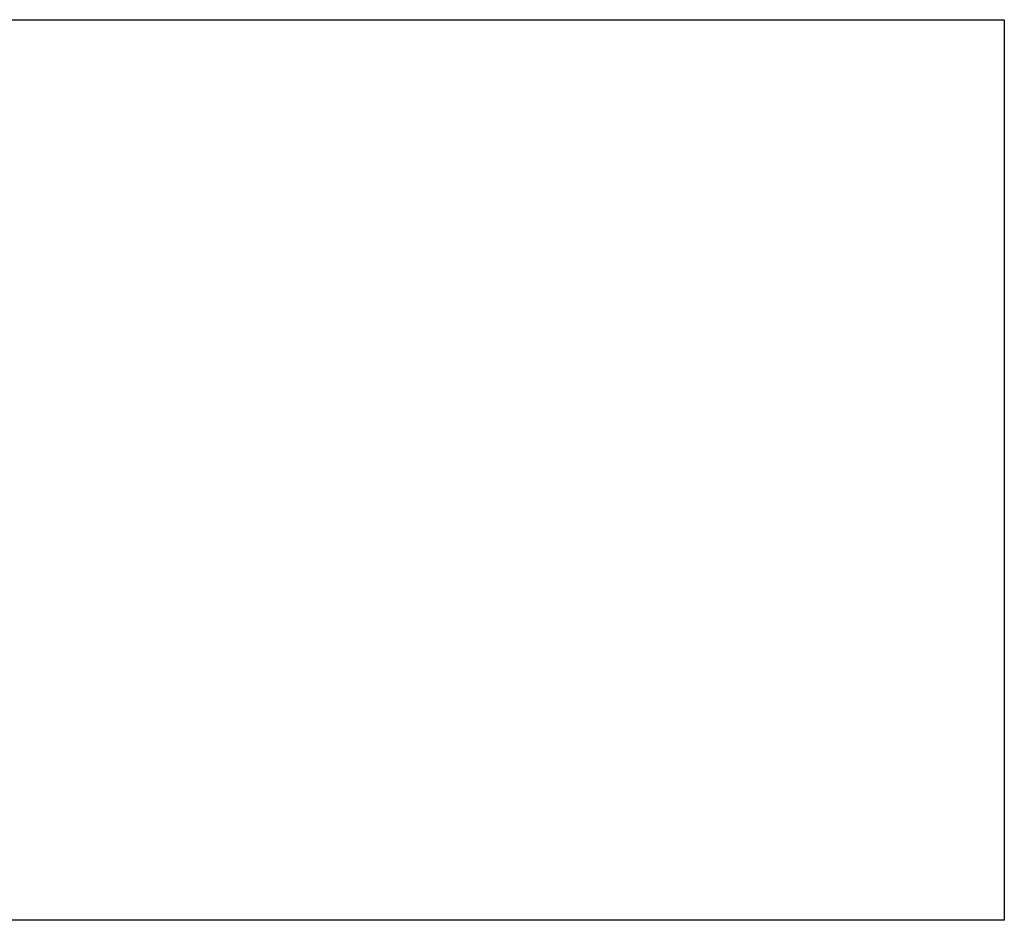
# Model space of a CAD drawing. Extents: x 40.7 to 137.4, y -250.8 to -221.5.
# Tile 317 of 320: x 123.3494 to 123.4149, y -232.9082 to -232.8482. Entities that reach past the tile are written whole.
import ezdxf

# ---------------------------------------------------------------- set-up
doc = ezdxf.new("R2010")
doc.units = 0
doc.header["$MEASUREMENT"] = 0
doc.layers.get('0').update_dxf_attribs({"linetype": 'CONTINUOUS'})

msp = doc.modelspace()

# ---------------------------------------------------------------- linework, layer by layer
at = {"color": 5}
for p, q in [((123.3370167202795, -232.848217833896), (123.4149404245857, -232.848217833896)), ((123.4149404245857, -232.848217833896), (123.4149404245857, -232.9082178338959)), ((123.4149404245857, -232.9082178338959), (123.3113333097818, -232.9082178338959))]:
    msp.add_line(p, q, dxfattribs=at)

doc.saveas('drawing.dxf')
